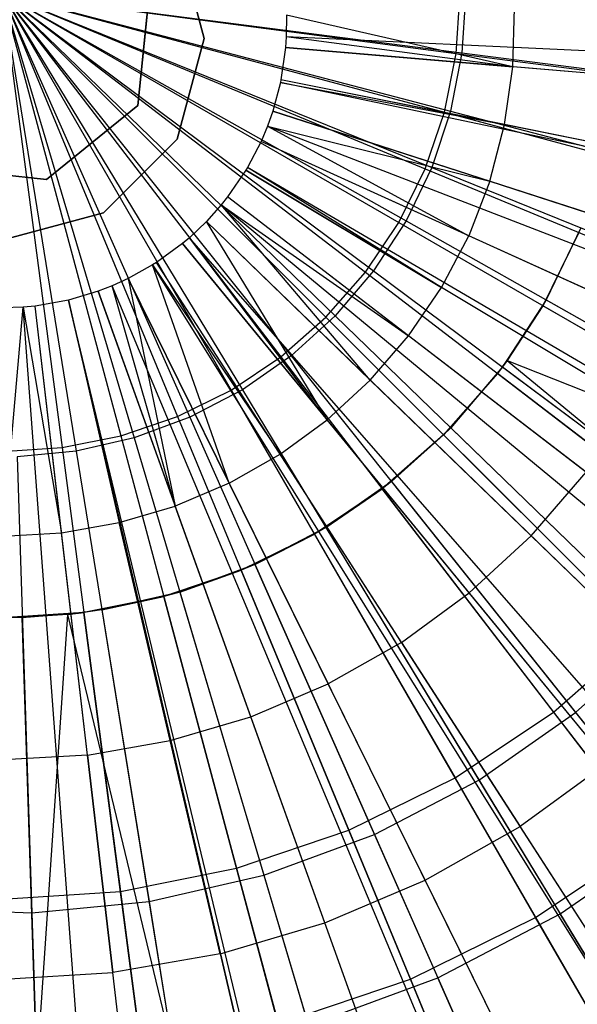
# Model space of a CAD drawing. Extents: x 0.2 to 40.1, y -6.7 to 6.7.
# Tile 307 of 516: x 21.478 to 21.83, y 2.817 to 3.437. Entities that reach past the tile are written whole.
import ezdxf

# ---------------------------------------------------------------- set-up
doc = ezdxf.new("R2010")
doc.units = 0
doc.header["$MEASUREMENT"] = 0
doc.layers.get('0').update_dxf_attribs({"color": 13, "linetype": 'CONTINUOUS'})

# ---------------------------------------------------------------- blocks, each defined once
blk = doc.blocks.new('SNOWBALL_XIV_PM3_STL')
at = {"color": 0}
for p, q in [((21.59457, 3.4252, 50.87138), (21.57759, 3.48858, 50.87138)), ((21.57759, 3.48858, 50.91075), (21.59457, 3.4252, 50.91075)), ((21.57759, 3.48858, 50.91075), (21.59457, 3.4252, 50.91075)), ((21.59457, 3.4252, 50.87138), (21.57759, 3.48858, 50.87138)), ((21.55266, 3.38296, 17.32459), (21.5603, 3.45644, 17.32459)), ((21.5603, 3.45644, 50.8679), (21.55266, 3.38296, 50.8679)), ((21.55266, 3.38296, 17.32459), (21.5603, 3.45644, 17.32459)), ((21.5603, 3.45644, 50.8679), (21.55266, 3.38296, 50.8679)), ((21.46733, 3.45352, 12.78639), (21.55042, 3.1736, 12.80451)), ((21.46733, 3.45352, 12.78639), (21.58553, 3.18652, 12.80451)), ((21.46733, 3.45352, 12.78639), (21.58553, 3.18652, 12.80451)), ((21.46733, 3.45352, 12.78639), (21.6187, 3.20382, 12.80451)), ((21.46733, 3.45352, 12.78639), (21.72176, 3.31024, 12.80451)), ((21.46733, 3.45352, 12.78639), (21.73799, 3.34395, 12.80451)), ((21.46733, 3.45352, 12.78639), (21.74978, 3.37946, 12.80451)), ((21.46733, 3.45352, 12.78639), (21.75693, 3.41618, 12.80451)), ((21.46733, 3.45352, 12.78639), (21.75693, 3.41618, 12.80451)), ((21.46733, 3.45352, 12.78639), (21.64939, 3.22523, 12.80451)), ((21.46733, 3.45352, 12.78639), (21.67709, 3.25039, 12.80451)), ((21.46733, 3.45352, 12.78639), (21.51394, 3.16527, 12.80451)), ((21.46733, 3.45352, 12.78639), (21.55042, 3.1736, 12.80451)), ((21.46733, 3.45352, 12.78639), (21.51394, 3.16527, 12.80451)), ((21.46733, 3.45352, 12.78639), (21.6187, 3.20382, 12.80451)), ((21.46733, 3.45352, 12.78639), (21.64939, 3.22523, 12.80451)), ((21.46733, 3.45352, 12.78639), (21.70134, 3.27888, 12.80451)), ((21.46733, 3.45352, 12.78639), (21.72176, 3.31024, 12.80451)), ((21.46733, 3.45352, 12.78639), (21.67709, 3.25039, 12.80451)), ((21.46733, 3.45352, 12.78639), (21.70134, 3.27888, 12.80451)), ((21.46733, 3.45352, 12.78639), (21.73799, 3.34395, 12.80451)), ((21.46733, 3.45352, 12.78639), (21.74978, 3.37946, 12.80451)), ((21.46733, 3.45352, 12.82576), (21.61156, 3.20372, 12.85764)), ((21.46733, 3.45352, 12.82576), (21.64293, 3.22468, 12.85764)), ((21.46733, 3.45352, 12.82576), (21.57772, 3.18703, 12.85764)), ((21.46733, 3.45352, 12.82576), (21.61156, 3.20372, 12.85764)), ((21.46733, 3.45352, 12.82576), (21.75331, 3.41587, 12.85764)), ((21.46733, 3.45352, 12.82576), (21.74595, 3.37887, 12.85764)), ((21.46733, 3.45352, 12.82576), (21.75331, 3.41587, 12.85764)), ((21.46733, 3.45352, 12.82576), (21.73383, 3.34314, 12.85764)), ((21.46733, 3.45352, 12.82576), (21.74595, 3.37887, 12.85764)), ((21.46733, 3.45352, 12.82576), (21.71714, 3.3093, 12.85764)), ((21.46733, 3.45352, 12.82576), (21.73383, 3.34314, 12.85764)), ((21.46733, 3.45352, 12.82576), (21.69618, 3.27793, 12.85764)), ((21.46733, 3.45352, 12.82576), (21.71714, 3.3093, 12.85764)), ((21.46733, 3.45352, 12.82576), (21.6713, 3.24956, 12.85764)), ((21.46733, 3.45352, 12.82576), (21.69618, 3.27793, 12.85764)), ((21.46733, 3.45352, 12.82576), (21.64293, 3.22468, 12.85764)), ((21.46733, 3.45352, 12.82576), (21.6713, 3.24956, 12.85764)), ((21.46733, 3.45352, 12.82576), (21.54199, 3.1749, 12.85764)), ((21.46733, 3.45352, 12.82576), (21.57772, 3.18703, 12.85764)), ((21.46733, 3.45352, 12.82576), (21.50498, 3.16754, 12.85764)), ((21.46733, 3.45352, 12.82576), (21.54199, 3.1749, 12.85764)), ((21.46733, 3.45352, 12.82576), (21.50498, 3.16754, 12.85764)), ((21.75331, 3.41587, 12.85764), (21.75578, 3.45352, 12.85764)), ((21.75331, 3.41587, 12.85764), (21.75578, 3.45352, 12.85764)), ((21.75933, 3.45352, 12.80451), (21.75693, 3.41618, 12.80451)), ((21.75933, 3.45352, 12.80451), (21.75693, 3.41618, 12.80451)), ((21.78909, 3.40746, 17.55504), (21.79008, 3.44431, 17.55504)), ((21.78909, 3.40746, 17.55504), (21.79008, 3.44431, 17.55504)), ((21.64638, 3.43996, 17.5815), (21.64627, 3.42619, 17.5815)), ((21.64638, 3.43996, 17.5815), (21.64627, 3.42619, 17.5815)), ((21.78909, 3.40746, 17.55504), (21.64638, 3.43996, 17.5815)), ((21.78909, 3.40746, 17.55504), (21.64638, 3.43996, 17.5815)), ((21.57759, 3.36181, 50.87138), (21.59457, 3.4252, 50.87138)), ((21.59457, 3.4252, 50.91075), (21.57759, 3.36181, 50.91075)), ((21.59457, 3.4252, 50.91075), (21.57759, 3.36181, 50.91075)), ((21.57759, 3.36181, 50.87138), (21.59457, 3.4252, 50.87138)), ((21.59457, 3.4252, 50.87138), (21.59457, 3.4252, 50.91075)), ((21.59457, 3.4252, 50.87138), (21.59457, 3.4252, 50.91075)), ((21.64627, 3.42619, 17.5815), (21.64584, 3.41952, 17.5815)), ((21.64627, 3.42619, 17.5815), (21.64584, 3.41952, 17.5815)), ((21.78909, 3.40746, 17.55504), (21.64627, 3.42619, 17.5815)), ((21.78909, 3.40746, 17.55504), (21.64627, 3.42619, 17.5815)), ((22.3522, 3.39325, 17.36496), (21.64627, 3.42619, 17.5815)), ((22.3522, 3.39325, 17.36496), (21.64627, 3.42619, 17.5815)), ((21.64584, 3.41952, 17.5815), (21.64296, 3.39927, 17.5815)), ((21.64584, 3.41952, 17.5815), (21.64296, 3.39927, 17.5815)), ((21.64584, 3.41952, 17.5815), (21.78909, 3.40746, 17.55504)), ((21.64584, 3.41952, 17.5815), (21.78909, 3.40746, 17.55504)), ((22.35004, 3.36024, 17.36496), (21.64584, 3.41952, 17.5815)), ((22.35004, 3.36024, 17.36496), (21.64584, 3.41952, 17.5815)), ((21.74595, 3.37887, 12.85764), (21.75331, 3.41587, 12.85764)), ((21.74595, 3.37887, 12.85764), (21.75331, 3.41587, 12.85764)), ((21.75693, 3.41618, 12.80451), (21.74978, 3.37946, 12.80451)), ((21.75693, 3.41618, 12.80451), (21.74978, 3.37946, 12.80451)), ((21.75331, 3.41587, 12.85764), (22.03312, 3.37904, 12.92524)), ((21.75331, 3.41587, 12.85764), (22.03312, 3.37904, 12.92524)), ((21.75693, 3.41618, 12.80451), (22.04209, 3.37942, 12.85858)), ((21.75693, 3.41618, 12.80451), (22.04209, 3.37942, 12.85858)), ((21.7839, 3.37096, 17.55504), (21.78909, 3.40746, 17.55504)), ((21.7839, 3.37096, 17.55504), (21.78909, 3.40746, 17.55504)), ((21.92965, 3.39562, 17.52083), (21.78909, 3.40746, 17.55504)), ((21.92965, 3.39562, 17.52083), (21.78909, 3.40746, 17.55504)), ((21.64261, 3.3976, 17.5815), (21.63779, 3.37948, 17.5815)), ((21.64261, 3.3976, 17.5815), (21.63779, 3.37948, 17.5815)), ((21.64296, 3.39927, 17.5815), (21.64261, 3.3976, 17.5815)), ((21.64296, 3.39927, 17.5815), (21.64261, 3.3976, 17.5815)), ((21.64261, 3.3976, 17.5815), (21.7839, 3.37096, 17.55504)), ((21.64261, 3.3976, 17.5815), (21.7839, 3.37096, 17.55504)), ((22.33411, 3.25184, 17.36496), (21.64261, 3.3976, 17.5815)), ((22.33411, 3.25184, 17.36496), (21.64261, 3.3976, 17.5815)), ((21.7839, 3.37096, 17.55504), (21.64296, 3.39927, 17.5815)), ((21.7839, 3.37096, 17.55504), (21.64296, 3.39927, 17.5815)), ((22.33581, 3.2601, 17.36496), (21.64296, 3.39927, 17.5815)), ((22.33581, 3.2601, 17.36496), (21.64296, 3.39927, 17.5815)), ((21.4953, 3.33642, 17.32459), (21.55266, 3.38296, 17.32459)), ((21.55266, 3.38296, 50.8679), (21.4953, 3.33642, 50.8679)), ((21.4953, 3.33642, 17.32459), (21.55266, 3.38296, 17.32459)), ((21.55266, 3.38296, 50.8679), (21.4953, 3.33642, 50.8679)), ((21.55266, 3.38296, 50.8679), (21.55266, 3.38296, 17.32459)), ((21.55266, 3.38296, 50.8679), (21.55266, 3.38296, 17.32459)), ((21.63779, 3.37948, 17.5815), (21.63442, 3.36996, 17.5815)), ((21.63779, 3.37948, 17.5815), (21.63442, 3.36996, 17.5815)), ((21.63779, 3.37948, 17.5815), (21.77459, 3.33529, 17.55504)), ((21.63779, 3.37948, 17.5815), (21.77459, 3.33529, 17.55504)), ((22.31027, 3.16224, 17.36496), (21.63779, 3.37948, 17.5815)), ((22.31027, 3.16224, 17.36496), (21.63779, 3.37948, 17.5815)), ((21.73383, 3.34314, 12.85764), (21.74595, 3.37887, 12.85764)), ((21.73383, 3.34314, 12.85764), (21.74595, 3.37887, 12.85764)), ((21.74978, 3.37946, 12.80451), (21.73799, 3.34395, 12.80451)), ((21.74978, 3.37946, 12.80451), (21.73799, 3.34395, 12.80451)), ((21.74595, 3.37887, 12.85764), (22.01856, 3.30582, 12.92524)), ((21.74595, 3.37887, 12.85764), (22.01856, 3.30582, 12.92524)), ((21.74978, 3.37946, 12.80451), (22.0279, 3.30653, 12.85858)), ((21.74978, 3.37946, 12.80451), (22.0279, 3.30653, 12.85858)), ((21.63442, 3.36996, 17.5815), (21.63041, 3.36041, 17.5815)), ((21.63442, 3.36996, 17.5815), (21.63041, 3.36041, 17.5815)), ((21.63442, 3.36996, 17.5815), (21.77459, 3.33529, 17.55504)), ((21.63442, 3.36996, 17.5815), (21.77459, 3.33529, 17.55504)), ((21.63442, 3.36996, 17.5815), (21.76127, 3.30091, 17.55504)), ((21.63442, 3.36996, 17.5815), (21.76127, 3.30091, 17.55504)), ((22.29358, 3.11516, 17.36496), (21.63442, 3.36996, 17.5815)), ((22.29358, 3.11516, 17.36496), (21.63442, 3.36996, 17.5815)), ((21.77459, 3.33529, 17.55504), (21.7839, 3.37096, 17.55504)), ((21.77459, 3.33529, 17.55504), (21.7839, 3.37096, 17.55504)), ((21.9222, 3.34318, 17.52083), (21.7839, 3.37096, 17.55504)), ((21.9222, 3.34318, 17.52083), (21.7839, 3.37096, 17.55504)), ((21.53118, 3.31541, 50.87138), (21.57759, 3.36181, 50.87138)), ((21.57759, 3.36181, 50.91075), (21.53118, 3.31541, 50.91075)), ((21.57759, 3.36181, 50.91075), (21.53118, 3.31541, 50.91075)), ((21.53118, 3.31541, 50.87138), (21.57759, 3.36181, 50.87138)), ((21.57759, 3.36181, 50.91075), (21.57759, 3.36181, 50.87138)), ((21.57759, 3.36181, 50.91075), (21.57759, 3.36181, 50.87138)), ((21.63041, 3.36041, 17.5815), (21.6219, 3.34399, 17.5815)), ((21.63041, 3.36041, 17.5815), (21.6219, 3.34399, 17.5815)), ((21.76127, 3.30091, 17.55504), (21.63041, 3.36041, 17.5815)), ((21.76127, 3.30091, 17.55504), (21.63041, 3.36041, 17.5815)), ((22.27373, 3.06792, 17.36496), (21.63041, 3.36041, 17.5815)), ((22.27373, 3.06792, 17.36496), (21.63041, 3.36041, 17.5815)), ((21.42183, 3.34407, 17.32459), (21.4953, 3.33642, 17.32459)), ((21.4953, 3.33642, 50.8679), (21.42183, 3.34407, 50.8679)), ((21.42183, 3.34407, 17.32459), (21.4953, 3.33642, 17.32459)), ((21.4953, 3.33642, 50.8679), (21.42183, 3.34407, 50.8679)), ((21.62089, 3.3423, 17.5815), (21.60937, 3.3254, 17.5815)), ((21.62089, 3.3423, 17.5815), (21.60937, 3.3254, 17.5815)), ((21.6219, 3.34399, 17.5815), (21.62089, 3.3423, 17.5815)), ((21.6219, 3.34399, 17.5815), (21.62089, 3.3423, 17.5815)), ((21.62089, 3.3423, 17.5815), (21.74412, 3.26827, 17.55504)), ((21.62089, 3.3423, 17.5815), (21.74412, 3.26827, 17.55504)), ((22.22669, 2.97839, 17.36496), (21.62089, 3.3423, 17.5815)), ((22.22669, 2.97839, 17.36496), (21.62089, 3.3423, 17.5815)), ((21.74412, 3.26827, 17.55504), (21.6219, 3.34399, 17.5815)), ((21.74412, 3.26827, 17.55504), (21.6219, 3.34399, 17.5815)), ((22.23165, 2.98676, 17.36496), (21.6219, 3.34399, 17.5815)), ((22.23165, 2.98676, 17.36496), (21.6219, 3.34399, 17.5815)), ((21.71714, 3.3093, 12.85764), (21.73383, 3.34314, 12.85764)), ((21.71714, 3.3093, 12.85764), (21.73383, 3.34314, 12.85764)), ((21.73799, 3.34395, 12.80451), (21.72176, 3.31024, 12.80451)), ((21.73799, 3.34395, 12.80451), (21.72176, 3.31024, 12.80451)), ((21.73383, 3.34314, 12.85764), (21.99457, 3.23514, 12.92524)), ((21.73383, 3.34314, 12.85764), (21.99457, 3.23514, 12.92524)), ((21.73799, 3.34395, 12.80451), (22.0045, 3.23605, 12.85858)), ((21.73799, 3.34395, 12.80451), (22.0045, 3.23605, 12.85858)), ((21.4953, 3.33642, 50.8679), (21.4953, 3.33642, 17.32459)), ((21.4953, 3.33642, 50.8679), (21.4953, 3.33642, 17.32459)), ((21.77459, 3.33529, 17.55504), (21.76127, 3.30091, 17.55504)), ((21.77459, 3.33529, 17.55504), (21.76127, 3.30091, 17.55504)), ((21.77459, 3.33529, 17.55504), (21.90882, 3.29192, 17.52083)), ((21.77459, 3.33529, 17.55504), (21.90882, 3.29192, 17.52083)), ((21.60537, 3.32037, 17.5815), (21.59601, 3.30992, 17.5815)), ((21.60537, 3.32037, 17.5815), (21.59601, 3.30992, 17.5815)), ((21.60937, 3.3254, 17.5815), (21.60537, 3.32037, 17.5815)), ((21.60937, 3.3254, 17.5815), (21.60537, 3.32037, 17.5815)), ((21.69927, 3.2099, 17.55504), (21.60537, 3.32037, 17.5815)), ((21.60537, 3.32037, 17.5815), (21.72337, 3.23781, 17.55504)), ((21.69927, 3.2099, 17.55504), (21.60537, 3.32037, 17.5815)), ((21.60537, 3.32037, 17.5815), (21.72337, 3.23781, 17.55504)), ((22.14992, 2.86995, 17.36496), (21.60537, 3.32037, 17.5815)), ((22.14992, 2.86995, 17.36496), (21.60537, 3.32037, 17.5815)), ((21.72337, 3.23781, 17.55504), (21.60937, 3.3254, 17.5815)), ((21.72337, 3.23781, 17.55504), (21.60937, 3.3254, 17.5815)), ((22.16974, 2.89481, 17.36496), (21.60937, 3.3254, 17.5815)), ((22.16974, 2.89481, 17.36496), (21.60937, 3.3254, 17.5815)), ((21.4678, 3.29843, 50.87138), (21.53118, 3.31541, 50.87138)), ((21.53118, 3.31541, 50.91075), (21.4678, 3.29843, 50.91075)), ((21.53118, 3.31541, 50.91075), (21.4678, 3.29843, 50.91075)), ((21.4678, 3.29843, 50.87138), (21.53118, 3.31541, 50.87138)), ((21.53118, 3.31541, 50.91075), (21.53118, 3.31541, 50.87138)), ((21.53118, 3.31541, 50.91075), (21.53118, 3.31541, 50.87138)), ((21.59601, 3.30992, 17.5815), (21.58527, 3.29971, 17.5815)), ((21.59601, 3.30992, 17.5815), (21.58527, 3.29971, 17.5815)), ((21.59601, 3.30992, 17.5815), (21.69927, 3.2099, 17.55504)), ((21.67215, 3.18493, 17.55504), (21.59601, 3.30992, 17.5815)), ((21.67215, 3.18493, 17.55504), (21.59601, 3.30992, 17.5815)), ((21.59601, 3.30992, 17.5815), (21.69927, 3.2099, 17.55504)), ((22.10363, 2.81826, 17.36496), (21.59601, 3.30992, 17.5815)), ((22.10363, 2.81826, 17.36496), (21.59601, 3.30992, 17.5815)), ((21.69618, 3.27793, 12.85764), (21.71714, 3.3093, 12.85764)), ((21.69618, 3.27793, 12.85764), (21.71714, 3.3093, 12.85764)), ((21.72176, 3.31024, 12.80451), (21.70134, 3.27888, 12.80451)), ((21.72176, 3.31024, 12.80451), (21.70134, 3.27888, 12.80451)), ((21.71714, 3.3093, 12.85764), (21.96155, 3.16819, 12.92524)), ((21.71714, 3.3093, 12.85764), (21.96155, 3.16819, 12.92524)), ((21.72176, 3.31024, 12.80451), (21.97228, 3.16915, 12.85858)), ((21.72176, 3.31024, 12.80451), (21.97228, 3.16915, 12.85858)), ((21.83074, 3.30299, 17.41351), (21.80799, 3.25685, 17.41351)), ((21.83074, 3.30299, 17.41351), (21.80799, 3.25685, 17.41351)), ((21.83194, 3.30591, 17.47782), (21.81007, 3.2605, 17.47782)), ((21.83194, 3.30591, 17.47782), (21.81007, 3.2605, 17.47782)), ((21.81007, 3.2605, 17.47782), (21.83074, 3.30299, 17.41351)), ((21.81007, 3.2605, 17.47782), (21.83074, 3.30299, 17.41351)), ((21.58096, 3.29606, 17.5815), (21.56444, 3.28401, 17.5815)), ((21.58096, 3.29606, 17.5815), (21.56444, 3.28401, 17.5815)), ((21.58527, 3.29971, 17.5815), (21.58096, 3.29606, 17.5815)), ((21.58527, 3.29971, 17.5815), (21.58096, 3.29606, 17.5815)), ((21.58096, 3.29606, 17.5815), (21.67215, 3.18493, 17.55504)), ((21.58096, 3.29606, 17.5815), (21.67215, 3.18493, 17.55504)), ((22.02923, 2.74974, 17.36496), (21.58096, 3.29606, 17.5815)), ((22.02923, 2.74974, 17.36496), (21.58096, 3.29606, 17.5815)), ((21.67215, 3.18493, 17.55504), (21.58527, 3.29971, 17.5815)), ((21.67215, 3.18493, 17.55504), (21.58527, 3.29971, 17.5815)), ((22.05051, 2.76777, 17.36496), (21.58527, 3.29971, 17.5815)), ((22.05051, 2.76777, 17.36496), (21.58527, 3.29971, 17.5815)), ((21.74412, 3.26827, 17.55504), (21.76127, 3.30091, 17.55504)), ((21.74412, 3.26827, 17.55504), (21.76127, 3.30091, 17.55504)), ((21.88969, 3.24253, 17.52083), (21.76127, 3.30091, 17.55504)), ((21.88969, 3.24253, 17.52083), (21.76127, 3.30091, 17.55504)), ((21.56211, 3.28254, 17.5815), (21.54664, 3.27392, 17.5815)), ((21.56211, 3.28254, 17.5815), (21.54664, 3.27392, 17.5815)), ((21.56444, 3.28401, 17.5815), (21.56211, 3.28254, 17.5815)), ((21.56444, 3.28401, 17.5815), (21.56211, 3.28254, 17.5815)), ((21.61029, 3.14503, 17.55504), (21.56211, 3.28254, 17.5815)), ((21.56211, 3.28254, 17.5815), (21.64236, 3.16321, 17.55504)), ((21.61029, 3.14503, 17.55504), (21.56211, 3.28254, 17.5815)), ((21.56211, 3.28254, 17.5815), (21.64236, 3.16321, 17.55504)), ((21.93601, 2.68286, 17.36496), (21.56211, 3.28254, 17.5815)), ((21.93601, 2.68286, 17.36496), (21.56211, 3.28254, 17.5815)), ((21.64236, 3.16321, 17.55504), (21.56444, 3.28401, 17.5815)), ((21.64236, 3.16321, 17.55504), (21.56444, 3.28401, 17.5815)), ((21.94751, 2.69015, 17.36496), (21.56444, 3.28401, 17.5815)), ((21.94751, 2.69015, 17.36496), (21.56444, 3.28401, 17.5815)), ((21.6713, 3.24956, 12.85764), (21.69618, 3.27793, 12.85764)), ((21.6713, 3.24956, 12.85764), (21.69618, 3.27793, 12.85764)), ((21.70134, 3.27888, 12.80451), (21.67709, 3.25039, 12.80451)), ((21.70134, 3.27888, 12.80451), (21.67709, 3.25039, 12.80451)), ((21.69618, 3.27793, 12.85764), (21.92008, 3.10612, 12.92524)), ((21.69618, 3.27793, 12.85764), (21.92008, 3.10612, 12.92524)), ((21.70134, 3.27888, 12.80451), (21.93177, 3.10691, 12.85858)), ((21.70134, 3.27888, 12.80451), (21.93177, 3.10691, 12.85858)), ((21.54664, 3.27392, 17.5815), (21.5365, 3.2693, 17.5815)), ((21.54664, 3.27392, 17.5815), (21.5365, 3.2693, 17.5815)), ((21.54664, 3.27392, 17.5815), (21.61029, 3.14503, 17.55504)), ((21.54664, 3.27392, 17.5815), (21.61029, 3.14503, 17.55504)), ((21.54664, 3.27392, 17.5815), (21.57636, 3.13062, 17.55504)), ((21.54664, 3.27392, 17.5815), (21.57636, 3.13062, 17.55504)), ((21.85952, 2.64027, 17.36496), (21.54664, 3.27392, 17.5815)), ((21.85952, 2.64027, 17.36496), (21.54664, 3.27392, 17.5815)), ((21.52782, 3.26593, 17.5815), (21.5091, 3.26035, 17.5815)), ((21.52782, 3.26593, 17.5815), (21.5091, 3.26035, 17.5815)), ((21.5365, 3.2693, 17.5815), (21.52782, 3.26593, 17.5815)), ((21.5365, 3.2693, 17.5815), (21.52782, 3.26593, 17.5815)), ((21.52782, 3.26593, 17.5815), (21.57636, 3.13062, 17.55504)), ((21.52782, 3.26593, 17.5815), (21.57636, 3.13062, 17.55504)), ((21.76643, 2.60074, 17.36496), (21.52782, 3.26593, 17.5815)), ((21.76643, 2.60074, 17.36496), (21.52782, 3.26593, 17.5815)), ((21.57636, 3.13062, 17.55504), (21.5365, 3.2693, 17.5815)), ((21.57636, 3.13062, 17.55504), (21.5365, 3.2693, 17.5815)), ((21.80936, 2.61741, 17.36496), (21.5365, 3.2693, 17.5815)), ((21.80936, 2.61741, 17.36496), (21.5365, 3.2693, 17.5815)), ((21.72337, 3.23781, 17.55504), (21.74412, 3.26827, 17.55504)), ((21.72337, 3.23781, 17.55504), (21.74412, 3.26827, 17.55504)), ((21.86504, 3.19563, 17.52083), (21.74412, 3.26827, 17.55504)), ((21.86504, 3.19563, 17.52083), (21.74412, 3.26827, 17.55504)), ((21.5091, 3.26035, 17.5815), (21.48805, 3.25661, 17.5815)), ((21.5091, 3.26035, 17.5815), (21.48805, 3.25661, 17.5815)), ((21.5091, 3.26035, 17.5815), (21.541, 3.12017, 17.55504)), ((21.5091, 3.26035, 17.5815), (21.541, 3.12017, 17.55504)), ((21.67385, 2.57313, 17.36496), (21.5091, 3.26035, 17.5815)), ((21.67385, 2.57313, 17.36496), (21.5091, 3.26035, 17.5815)), ((21.66943, 2.57208, 17.36496), (21.5091, 3.26035, 17.5815)), ((21.66943, 2.57208, 17.36496), (21.5091, 3.26035, 17.5815)), ((21.81007, 3.2605, 17.47782), (21.78257, 3.21825, 17.47782)), ((21.81007, 3.2605, 17.47782), (21.78257, 3.21825, 17.47782)), ((21.81007, 3.2605, 17.47782), (21.80799, 3.25685, 17.41351)), ((21.81007, 3.2605, 17.47782), (21.80799, 3.25685, 17.41351)), ((21.81007, 3.2605, 17.47782), (22.05831, 3.12069, 17.41133)), ((21.81007, 3.2605, 17.47782), (22.05831, 3.12069, 17.41133)), ((21.48061, 3.2559, 17.5815), (21.46764, 3.25541, 17.5815)), ((21.48061, 3.2559, 17.5815), (21.46764, 3.25541, 17.5815)), ((21.46788, 3.11165, 17.55504), (21.48061, 3.2559, 17.5815)), ((21.46788, 3.11165, 17.55504), (21.48061, 3.2559, 17.5815)), ((21.48805, 3.25661, 17.5815), (21.48061, 3.2559, 17.5815)), ((21.48805, 3.25661, 17.5815), (21.48061, 3.2559, 17.5815)), ((21.48061, 3.2559, 17.5815), (21.50468, 3.11382, 17.55504)), ((21.48061, 3.2559, 17.5815), (21.50468, 3.11382, 17.55504)), ((21.53299, 2.55116, 17.36496), (21.48061, 3.2559, 17.5815)), ((21.53299, 2.55116, 17.36496), (21.48061, 3.2559, 17.5815)), ((21.50468, 3.11382, 17.55504), (21.48805, 3.25661, 17.5815)), ((21.50468, 3.11382, 17.55504), (21.48805, 3.25661, 17.5815)), ((21.5698, 2.55466, 17.36496), (21.48805, 3.25661, 17.5815)), ((21.5698, 2.55466, 17.36496), (21.48805, 3.25661, 17.5815)), ((21.80799, 3.25685, 17.41351), (21.78556, 3.22232, 17.41351)), ((21.80799, 3.25685, 17.41351), (21.78556, 3.22232, 17.41351)), ((22.04945, 3.11744, 17.33299), (21.80799, 3.25685, 17.41351)), ((22.04945, 3.11744, 17.33299), (21.80799, 3.25685, 17.41351)), ((21.64293, 3.22468, 12.85764), (21.6713, 3.24956, 12.85764)), ((21.64293, 3.22468, 12.85764), (21.6713, 3.24956, 12.85764)), ((21.67709, 3.25039, 12.80451), (21.64939, 3.22523, 12.80451)), ((21.67709, 3.25039, 12.80451), (21.64939, 3.22523, 12.80451)), ((21.6713, 3.24956, 12.85764), (21.87086, 3.05, 12.92524)), ((21.6713, 3.24956, 12.85764), (21.87086, 3.05, 12.92524)), ((21.67709, 3.25039, 12.80451), (21.88363, 3.05037, 12.85858)), ((21.67709, 3.25039, 12.80451), (21.88363, 3.05037, 12.85858)), ((21.69927, 3.2099, 17.55504), (21.72337, 3.23781, 17.55504)), ((21.69927, 3.2099, 17.55504), (21.72337, 3.23781, 17.55504)), ((21.83522, 3.15185, 17.52083), (21.72337, 3.23781, 17.55504)), ((21.83522, 3.15185, 17.52083), (21.72337, 3.23781, 17.55504)), ((21.61156, 3.20372, 12.85764), (21.64293, 3.22468, 12.85764)), ((21.61156, 3.20372, 12.85764), (21.64293, 3.22468, 12.85764)), ((21.64939, 3.22523, 12.80451), (21.6187, 3.20382, 12.80451)), ((21.64939, 3.22523, 12.80451), (21.6187, 3.20382, 12.80451)), ((21.64293, 3.22468, 12.85764), (21.81474, 3.00078, 12.92524)), ((21.64293, 3.22468, 12.85764), (21.81474, 3.00078, 12.92524)), ((21.64939, 3.22523, 12.80451), (21.82865, 3.00044, 12.85858)), ((21.64939, 3.22523, 12.80451), (21.82865, 3.00044, 12.85858)), ((21.78556, 3.22232, 17.41351), (21.7794, 3.21407, 17.41351)), ((21.78556, 3.22232, 17.41351), (21.7794, 3.21407, 17.41351)), ((21.78257, 3.21825, 17.47782), (21.78556, 3.22232, 17.41351)), ((21.78257, 3.21825, 17.47782), (21.78556, 3.22232, 17.41351)), ((21.78556, 3.22232, 17.41351), (22.0006, 3.04434, 17.33299)), ((21.78556, 3.22232, 17.41351), (22.0006, 3.04434, 17.33299)), ((21.78556, 3.22232, 17.41351), (22.04945, 3.11744, 17.33299)), ((21.78556, 3.22232, 17.41351), (22.04945, 3.11744, 17.33299)), ((21.78257, 3.21825, 17.47782), (21.7499, 3.17987, 17.47782)), ((21.78257, 3.21825, 17.47782), (21.7499, 3.17987, 17.47782)), ((21.78257, 3.21825, 17.47782), (21.7794, 3.21407, 17.41351)), ((21.78257, 3.21825, 17.47782), (21.7794, 3.21407, 17.41351)), ((21.78257, 3.21825, 17.47782), (22.0109, 3.04785, 17.41133)), ((21.78257, 3.21825, 17.47782), (22.0109, 3.04785, 17.41133)), ((21.67215, 3.18493, 17.55504), (21.69927, 3.2099, 17.55504)), ((21.67215, 3.18493, 17.55504), (21.69927, 3.2099, 17.55504)), ((21.8006, 3.11176, 17.52083), (21.69927, 3.2099, 17.55504)), ((21.8006, 3.11176, 17.52083), (21.69927, 3.2099, 17.55504)), ((21.7794, 3.21407, 17.41351), (21.74548, 3.17538, 17.41351)), ((21.7794, 3.21407, 17.41351), (21.74548, 3.17538, 17.41351)), ((21.7499, 3.17987, 17.47782), (21.7794, 3.21407, 17.41351)), ((21.7499, 3.17987, 17.47782), (21.7794, 3.21407, 17.41351)), ((22.0006, 3.04434, 17.33299), (21.7794, 3.21407, 17.41351)), ((22.0006, 3.04434, 17.33299), (21.7794, 3.21407, 17.41351)), ((21.57772, 3.18703, 12.85764), (21.61156, 3.20372, 12.85764)), ((21.57772, 3.18703, 12.85764), (21.61156, 3.20372, 12.85764)), ((21.6187, 3.20382, 12.80451), (21.58553, 3.18652, 12.80451)), ((21.6187, 3.20382, 12.80451), (21.58553, 3.18652, 12.80451)), ((21.61156, 3.20372, 12.85764), (21.75267, 2.95931, 12.92524)), ((21.61156, 3.20372, 12.85764), (21.75267, 2.95931, 12.92524)), ((21.6187, 3.20382, 12.80451), (21.76775, 2.95796, 12.85858)), ((21.6187, 3.20382, 12.80451), (21.76775, 2.95796, 12.85858)), ((21.54199, 3.1749, 12.85764), (21.57772, 3.18703, 12.85764)), ((21.54199, 3.1749, 12.85764), (21.57772, 3.18703, 12.85764)), ((21.58553, 3.18652, 12.80451), (21.55042, 3.1736, 12.80451)), ((21.58553, 3.18652, 12.80451), (21.55042, 3.1736, 12.80451)), ((21.57772, 3.18703, 12.85764), (21.68572, 2.92629, 12.92524)), ((21.57772, 3.18703, 12.85764), (21.68572, 2.92629, 12.92524)), ((21.58553, 3.18652, 12.80451), (21.70191, 2.92361, 12.85858)), ((21.58553, 3.18652, 12.80451), (21.70191, 2.92361, 12.85858)), ((21.64236, 3.16321, 17.55504), (21.67215, 3.18493, 17.55504)), ((21.64236, 3.16321, 17.55504), (21.67215, 3.18493, 17.55504)), ((21.76163, 3.07588, 17.52083), (21.67215, 3.18493, 17.55504)), ((21.76163, 3.07588, 17.52083), (21.67215, 3.18493, 17.55504)), ((21.7499, 3.17987, 17.47782), (21.71259, 3.14599, 17.47782)), ((21.7499, 3.17987, 17.47782), (21.71259, 3.14599, 17.47782)), ((21.7499, 3.17987, 17.47782), (21.74548, 3.17538, 17.41351)), ((21.7499, 3.17987, 17.47782), (21.74548, 3.17538, 17.41351)), ((21.7499, 3.17987, 17.47782), (21.95456, 2.98167, 17.41133)), ((21.7499, 3.17987, 17.47782), (21.95456, 2.98167, 17.41133)), ((21.50498, 3.16754, 12.85764), (21.54199, 3.1749, 12.85764)), ((21.50498, 3.16754, 12.85764), (21.54199, 3.1749, 12.85764)), ((21.55042, 3.1736, 12.80451), (21.51394, 3.16527, 12.80451)), ((21.55042, 3.1736, 12.80451), (21.51394, 3.16527, 12.80451)), ((21.54199, 3.1749, 12.85764), (21.61503, 2.9023, 12.92524)), ((21.54199, 3.1749, 12.85764), (21.61503, 2.9023, 12.92524)), ((21.55042, 3.1736, 12.80451), (21.63222, 2.89796, 12.85858)), ((21.55042, 3.1736, 12.80451), (21.63222, 2.89796, 12.85858)), ((21.74548, 3.17538, 17.41351), (21.70679, 3.14146, 17.41351)), ((21.74548, 3.17538, 17.41351), (21.70679, 3.14146, 17.41351)), ((21.71259, 3.14599, 17.47782), (21.74548, 3.17538, 17.41351)), ((21.71259, 3.14599, 17.47782), (21.74548, 3.17538, 17.41351)), ((21.94263, 2.97823, 17.33299), (21.74548, 3.17538, 17.41351)), ((21.94263, 2.97823, 17.33299), (21.74548, 3.17538, 17.41351)), ((21.46733, 3.16507, 12.85764), (21.50498, 3.16754, 12.85764)), ((21.46733, 3.16507, 12.85764), (21.50498, 3.16754, 12.85764)), ((21.51394, 3.16527, 12.80451), (21.47669, 3.16168, 12.80451)), ((21.51394, 3.16527, 12.80451), (21.47669, 3.16168, 12.80451)), ((21.50498, 3.16754, 12.85764), (21.54182, 2.88773, 12.92524)), ((21.50498, 3.16754, 12.85764), (21.54182, 2.88773, 12.92524)), ((21.51394, 3.16527, 12.80451), (21.55982, 2.88144, 12.85858)), ((21.51394, 3.16527, 12.80451), (21.55982, 2.88144, 12.85858)), ((21.47669, 3.16168, 12.80451), (21.48591, 2.87431, 12.85858)), ((21.47669, 3.16168, 12.80451), (21.48591, 2.87431, 12.85858)), ((21.61029, 3.14503, 17.55504), (21.64236, 3.16321, 17.55504)), ((21.61029, 3.14503, 17.55504), (21.64236, 3.16321, 17.55504)), ((21.71883, 3.04467, 17.52083), (21.64236, 3.16321, 17.55504)), ((21.71883, 3.04467, 17.52083), (21.64236, 3.16321, 17.55504)), ((21.71259, 3.14599, 17.47782), (21.67125, 3.11715, 17.47782)), ((21.71259, 3.14599, 17.47782), (21.67125, 3.11715, 17.47782)), ((21.71259, 3.14599, 17.47782), (21.70679, 3.14146, 17.41351)), ((21.71259, 3.14599, 17.47782), (21.70679, 3.14146, 17.41351)), ((21.71259, 3.14599, 17.47782), (21.89022, 2.92324, 17.41133)), ((21.71259, 3.14599, 17.47782), (21.89022, 2.92324, 17.41133)), ((21.8006, 3.11176, 17.52083), (21.83522, 3.15185, 17.52083)), ((21.8006, 3.11176, 17.52083), (21.83522, 3.15185, 17.52083)), ((21.61029, 3.14503, 17.55504), (21.57636, 3.13062, 17.55504)), ((21.61029, 3.14503, 17.55504), (21.57636, 3.13062, 17.55504)), ((21.61029, 3.14503, 17.55504), (21.67275, 3.01854, 17.52083)), ((21.61029, 3.14503, 17.55504), (21.67275, 3.01854, 17.52083)), ((21.70679, 3.14146, 17.41351), (21.66401, 3.11287, 17.41351)), ((21.70679, 3.14146, 17.41351), (21.66401, 3.11287, 17.41351)), ((21.67125, 3.11715, 17.47782), (21.70679, 3.14146, 17.41351)), ((21.67125, 3.11715, 17.47782), (21.70679, 3.14146, 17.41351)), ((21.87652, 2.92026, 17.33299), (21.70679, 3.14146, 17.41351)), ((21.87652, 2.92026, 17.33299), (21.70679, 3.14146, 17.41351)), ((21.541, 3.12017, 17.55504), (21.57636, 3.13062, 17.55504)), ((21.541, 3.12017, 17.55504), (21.57636, 3.13062, 17.55504)), ((21.62398, 2.99784, 17.52083), (21.57636, 3.13062, 17.55504)), ((21.62398, 2.99784, 17.52083), (21.57636, 3.13062, 17.55504)), ((21.50468, 3.11382, 17.55504), (21.541, 3.12017, 17.55504)), ((21.50468, 3.11382, 17.55504), (21.541, 3.12017, 17.55504)), ((21.57318, 2.98283, 17.52083), (21.541, 3.12017, 17.55504)), ((21.57318, 2.98283, 17.52083), (21.541, 3.12017, 17.55504)), ((21.67125, 3.11715, 17.47782), (21.62656, 3.09384, 17.47782)), ((21.67125, 3.11715, 17.47782), (21.62656, 3.09384, 17.47782)), ((21.67125, 3.11715, 17.47782), (21.66401, 3.11287, 17.41351)), ((21.67125, 3.11715, 17.47782), (21.66401, 3.11287, 17.41351)), ((21.67125, 3.11715, 17.47782), (21.81894, 2.87352, 17.41133)), ((21.67125, 3.11715, 17.47782), (21.81894, 2.87352, 17.41133)), ((21.46788, 3.11165, 17.55504), (21.50468, 3.11382, 17.55504)), ((21.46788, 3.11165, 17.55504), (21.50468, 3.11382, 17.55504)), ((21.521, 2.9737, 17.52083), (21.50468, 3.11382, 17.55504)), ((21.521, 2.9737, 17.52083), (21.50468, 3.11382, 17.55504)), ((21.66401, 3.11287, 17.41351), (21.61786, 3.09011, 17.41351)), ((21.66401, 3.11287, 17.41351), (21.61786, 3.09011, 17.41351)), ((21.62656, 3.09384, 17.47782), (21.66401, 3.11287, 17.41351)), ((21.62656, 3.09384, 17.47782), (21.66401, 3.11287, 17.41351)), ((21.80342, 2.87141, 17.33299), (21.66401, 3.11287, 17.41351)), ((21.80342, 2.87141, 17.33299), (21.66401, 3.11287, 17.41351)), ((21.76163, 3.07588, 17.52083), (21.8006, 3.11176, 17.52083)), ((21.76163, 3.07588, 17.52083), (21.8006, 3.11176, 17.52083)), ((21.89977, 3.01571, 17.47899), (21.8006, 3.11176, 17.52083)), ((21.89977, 3.01571, 17.47899), (21.8006, 3.11176, 17.52083)), ((21.61786, 3.09011, 17.41351), (21.56914, 3.07357, 17.41351)), ((21.61786, 3.09011, 17.41351), (21.56914, 3.07357, 17.41351)), ((21.62656, 3.09384, 17.47782), (21.57925, 3.07643, 17.47782)), ((21.62656, 3.09384, 17.47782), (21.57925, 3.07643, 17.47782)), ((21.57925, 3.07643, 17.47782), (21.61786, 3.09011, 17.41351)), ((21.57925, 3.07643, 17.47782), (21.61786, 3.09011, 17.41351)), ((21.62656, 3.09384, 17.47782), (21.61786, 3.09011, 17.41351)), ((21.62656, 3.09384, 17.47782), (21.61786, 3.09011, 17.41351)), ((21.72456, 2.83252, 17.33299), (21.61786, 3.09011, 17.41351)), ((21.72456, 2.83252, 17.33299), (21.61786, 3.09011, 17.41351)), ((21.62656, 3.09384, 17.47782), (21.74188, 2.83332, 17.41133)), ((21.62656, 3.09384, 17.47782), (21.74188, 2.83332, 17.41133)), ((21.56914, 3.07357, 17.41351), (21.51868, 3.06354, 17.41351)), ((21.56914, 3.07357, 17.41351), (21.51868, 3.06354, 17.41351)), ((21.57925, 3.07643, 17.47782), (21.53011, 3.06521, 17.47782)), ((21.57925, 3.07643, 17.47782), (21.53011, 3.06521, 17.47782)), ((21.53011, 3.06521, 17.47782), (21.56914, 3.07357, 17.41351)), ((21.53011, 3.06521, 17.47782), (21.56914, 3.07357, 17.41351)), ((21.57925, 3.07643, 17.47782), (21.56914, 3.07357, 17.41351)), ((21.57925, 3.07643, 17.47782), (21.56914, 3.07357, 17.41351)), ((21.6413, 2.80426, 17.33299), (21.56914, 3.07357, 17.41351)), ((21.6413, 2.80426, 17.33299), (21.56914, 3.07357, 17.41351)), ((21.57925, 3.07643, 17.47782), (21.66032, 2.8033, 17.41133)), ((21.57925, 3.07643, 17.47782), (21.66032, 2.8033, 17.41133)), ((21.71883, 3.04467, 17.52083), (21.76163, 3.07588, 17.52083)), ((21.71883, 3.04467, 17.52083), (21.76163, 3.07588, 17.52083)), ((21.8492, 2.96915, 17.47899), (21.76163, 3.07588, 17.52083)), ((21.8492, 2.96915, 17.47899), (21.76163, 3.07588, 17.52083)), ((21.53011, 3.06521, 17.47782), (21.50845, 3.06232, 17.47782)), ((21.53011, 3.06521, 17.47782), (21.50845, 3.06232, 17.47782)), ((21.53011, 3.06521, 17.47782), (21.51868, 3.06354, 17.41351)), ((21.53011, 3.06521, 17.47782), (21.51868, 3.06354, 17.41351)), ((21.53011, 3.06521, 17.47782), (21.57558, 2.78396, 17.41133)), ((21.53011, 3.06521, 17.47782), (21.57558, 2.78396, 17.41133)), ((21.47994, 3.06037, 17.47782), (21.42956, 3.06199, 17.47782)), ((21.47994, 3.06037, 17.47782), (21.42956, 3.06199, 17.47782)), ((21.51868, 3.06354, 17.41351), (21.46733, 3.06017, 17.41351)), ((21.51868, 3.06354, 17.41351), (21.46733, 3.06017, 17.41351)), ((21.47994, 3.06037, 17.47782), (21.46733, 3.06017, 17.41351)), ((21.47994, 3.06037, 17.47782), (21.46733, 3.06017, 17.41351)), ((21.47994, 3.06037, 17.47782), (21.51868, 3.06354, 17.41351)), ((21.47994, 3.06037, 17.47782), (21.51868, 3.06354, 17.41351)), ((21.50845, 3.06232, 17.47782), (21.47994, 3.06037, 17.47782)), ((21.50845, 3.06232, 17.47782), (21.47994, 3.06037, 17.47782)), ((21.48907, 2.77562, 17.41133), (21.47994, 3.06037, 17.47782)), ((21.48907, 2.77562, 17.41133), (21.47994, 3.06037, 17.47782)), ((21.50845, 3.06232, 17.47782), (21.48907, 2.77562, 17.41133)), ((21.50845, 3.06232, 17.47782), (21.48907, 2.77562, 17.41133)), ((21.50845, 3.06232, 17.47782), (21.51868, 3.06354, 17.41351)), ((21.50845, 3.06232, 17.47782), (21.51868, 3.06354, 17.41351)), ((21.50845, 3.06232, 17.47782), (21.57558, 2.78396, 17.41133)), ((21.50845, 3.06232, 17.47782), (21.57558, 2.78396, 17.41133)), ((21.55507, 2.78711, 17.33299), (21.51868, 3.06354, 17.41351)), ((21.55507, 2.78711, 17.33299), (21.51868, 3.06354, 17.41351)), ((21.81474, 3.00078, 12.92524), (21.87086, 3.05, 12.92524)), ((21.81474, 3.00078, 12.92524), (21.87086, 3.05, 12.92524)), ((21.82865, 3.00044, 12.85858), (21.88363, 3.05037, 12.85858)), ((21.82865, 3.00044, 12.85858), (21.88363, 3.05037, 12.85858)), ((21.71883, 3.04467, 17.52083), (21.67275, 3.01854, 17.52083)), ((21.71883, 3.04467, 17.52083), (21.67275, 3.01854, 17.52083)), ((21.71883, 3.04467, 17.52083), (21.79366, 2.92865, 17.47899)), ((21.71883, 3.04467, 17.52083), (21.79366, 2.92865, 17.47899)), ((21.62398, 2.99784, 17.52083), (21.67275, 3.01854, 17.52083)), ((21.62398, 2.99784, 17.52083), (21.67275, 3.01854, 17.52083)), ((21.73387, 2.89475, 17.47899), (21.67275, 3.01854, 17.52083)), ((21.73387, 2.89475, 17.47899), (21.67275, 3.01854, 17.52083)), ((21.57318, 2.98283, 17.52083), (21.62398, 2.99784, 17.52083)), ((21.57318, 2.98283, 17.52083), (21.62398, 2.99784, 17.52083)), ((21.6706, 2.86788, 17.47899), (21.62398, 2.99784, 17.52083)), ((21.6706, 2.86788, 17.47899), (21.62398, 2.99784, 17.52083)), ((21.75267, 2.95931, 12.92524), (21.81474, 3.00078, 12.92524)), ((21.75267, 2.95931, 12.92524), (21.81474, 3.00078, 12.92524)), ((21.76775, 2.95796, 12.85858), (21.82865, 3.00044, 12.85858)), ((21.76775, 2.95796, 12.85858), (21.82865, 3.00044, 12.85858)), ((21.81474, 3.00078, 12.92524), (21.98007, 2.78531, 13.0275)), ((21.81474, 3.00078, 12.92524), (21.98007, 2.78531, 13.0275)), ((21.82865, 3.00044, 12.85858), (22.00238, 2.7826, 12.94778)), ((21.82865, 3.00044, 12.85858), (22.00238, 2.7826, 12.94778)), ((21.521, 2.9737, 17.52083), (21.57318, 2.98283, 17.52083)), ((21.521, 2.9737, 17.52083), (21.57318, 2.98283, 17.52083)), ((21.60468, 2.84841, 17.47899), (21.57318, 2.98283, 17.52083)), ((21.60468, 2.84841, 17.47899), (21.57318, 2.98283, 17.52083)), ((21.521, 2.9737, 17.52083), (21.46812, 2.97059, 17.52083)), ((21.521, 2.9737, 17.52083), (21.46812, 2.97059, 17.52083)), ((21.521, 2.9737, 17.52083), (21.53697, 2.83657, 17.47899)), ((21.521, 2.9737, 17.52083), (21.53697, 2.83657, 17.47899)), ((21.8492, 2.96915, 17.47899), (21.79366, 2.92865, 17.47899)), ((21.8492, 2.96915, 17.47899), (21.79366, 2.92865, 17.47899)), ((21.68572, 2.92629, 12.92524), (21.75267, 2.95931, 12.92524)), ((21.68572, 2.92629, 12.92524), (21.75267, 2.95931, 12.92524)), ((21.70191, 2.92361, 12.85858), (21.76775, 2.95796, 12.85858)), ((21.70191, 2.92361, 12.85858), (21.76775, 2.95796, 12.85858)), ((21.75267, 2.95931, 12.92524), (21.88846, 2.7241, 13.0275)), ((21.75267, 2.95931, 12.92524), (21.88846, 2.7241, 13.0275)), ((21.76775, 2.95796, 12.85858), (21.91219, 2.71969, 12.94778)), ((21.76775, 2.95796, 12.85858), (21.91219, 2.71969, 12.94778)), ((21.61503, 2.9023, 12.92524), (21.68572, 2.92629, 12.92524)), ((21.61503, 2.9023, 12.92524), (21.68572, 2.92629, 12.92524)), ((21.63222, 2.89796, 12.85858), (21.70191, 2.92361, 12.85858)), ((21.63222, 2.89796, 12.85858), (21.70191, 2.92361, 12.85858)), ((21.68572, 2.92629, 12.92524), (21.78965, 2.67537, 13.0275)), ((21.68572, 2.92629, 12.92524), (21.78965, 2.67537, 13.0275)), ((21.70191, 2.92361, 12.85858), (21.8147, 2.66883, 12.94778)), ((21.70191, 2.92361, 12.85858), (21.8147, 2.66883, 12.94778)), ((21.73387, 2.89475, 17.47899), (21.79366, 2.92865, 17.47899)), ((21.73387, 2.89475, 17.47899), (21.79366, 2.92865, 17.47899)), ((21.867, 2.81496, 17.42952), (21.79366, 2.92865, 17.47899)), ((21.867, 2.81496, 17.42952), (21.79366, 2.92865, 17.47899)), ((21.81894, 2.87352, 17.41133), (21.89022, 2.92324, 17.41133)), ((21.81894, 2.87352, 17.41133), (21.89022, 2.92324, 17.41133)), ((21.80342, 2.87141, 17.33299), (21.87652, 2.92026, 17.33299)), ((21.80342, 2.87141, 17.33299), (21.87652, 2.92026, 17.33299)), ((21.54182, 2.88773, 12.92524), (21.61503, 2.9023, 12.92524)), ((21.54182, 2.88773, 12.92524), (21.61503, 2.9023, 12.92524)), ((21.55982, 2.88144, 12.85858), (21.63222, 2.89796, 12.85858)), ((21.55982, 2.88144, 12.85858), (21.63222, 2.89796, 12.85858)), ((21.61503, 2.9023, 12.92524), (21.68533, 2.63996, 13.0275)), ((21.61503, 2.9023, 12.92524), (21.68533, 2.63996, 13.0275)), ((21.63222, 2.89796, 12.85858), (21.7115, 2.63085, 12.94778)), ((21.63222, 2.89796, 12.85858), (21.7115, 2.63085, 12.94778)), ((21.6706, 2.86788, 17.47899), (21.73387, 2.89475, 17.47899)), ((21.6706, 2.86788, 17.47899), (21.73387, 2.89475, 17.47899)), ((21.79377, 2.77344, 17.42952), (21.73387, 2.89475, 17.47899)), ((21.79377, 2.77344, 17.42952), (21.73387, 2.89475, 17.47899)), ((21.46733, 2.88285, 12.92524), (21.54182, 2.88773, 12.92524)), ((21.46733, 2.88285, 12.92524), (21.54182, 2.88773, 12.92524)), ((21.54182, 2.88773, 12.92524), (21.57727, 2.61847, 13.0275)), ((21.54182, 2.88773, 12.92524), (21.57727, 2.61847, 13.0275)), ((21.48591, 2.87431, 12.85858), (21.55982, 2.88144, 12.85858)), ((21.48591, 2.87431, 12.85858), (21.55982, 2.88144, 12.85858)), ((21.55982, 2.88144, 12.85858), (21.60429, 2.60638, 12.94778)), ((21.55982, 2.88144, 12.85858), (21.60429, 2.60638, 12.94778)), ((21.41169, 2.87669, 12.85858), (21.48591, 2.87431, 12.85858)), ((21.41169, 2.87669, 12.85858), (21.48591, 2.87431, 12.85858)), ((21.48591, 2.87431, 12.85858), (21.49484, 2.59582, 12.94778)), ((21.48591, 2.87431, 12.85858), (21.49484, 2.59582, 12.94778)), ((21.74188, 2.83332, 17.41133), (21.81894, 2.87352, 17.41133)), ((21.74188, 2.83332, 17.41133), (21.81894, 2.87352, 17.41133)), ((21.96123, 2.63878, 17.31014), (21.81894, 2.87352, 17.41133)), ((21.96123, 2.63878, 17.31014), (21.81894, 2.87352, 17.41133)), ((21.60468, 2.84841, 17.47899), (21.6706, 2.86788, 17.47899)), ((21.60468, 2.84841, 17.47899), (21.6706, 2.86788, 17.47899)), ((21.71628, 2.74054, 17.42952), (21.6706, 2.86788, 17.47899)), ((21.71628, 2.74054, 17.42952), (21.6706, 2.86788, 17.47899)), ((21.72456, 2.83252, 17.33299), (21.80342, 2.87141, 17.33299)), ((21.72456, 2.83252, 17.33299), (21.80342, 2.87141, 17.33299)), ((21.93672, 2.64053, 17.21834), (21.80342, 2.87141, 17.33299)), ((21.93672, 2.64053, 17.21834), (21.80342, 2.87141, 17.33299)), ((21.60468, 2.84841, 17.47899), (21.53697, 2.83657, 17.47899)), ((21.60468, 2.84841, 17.47899), (21.53697, 2.83657, 17.47899)), ((21.60468, 2.84841, 17.47899), (21.63555, 2.71668, 17.42952)), ((21.60468, 2.84841, 17.47899), (21.63555, 2.71668, 17.42952)), ((21.46835, 2.83253, 17.47899), (21.53697, 2.83657, 17.47899)), ((21.46835, 2.83253, 17.47899), (21.53697, 2.83657, 17.47899)), ((21.55262, 2.70219, 17.42952), (21.53697, 2.83657, 17.47899)), ((21.55262, 2.70219, 17.42952), (21.53697, 2.83657, 17.47899)), ((21.6413, 2.80426, 17.33299), (21.72456, 2.83252, 17.33299)), ((21.6413, 2.80426, 17.33299), (21.72456, 2.83252, 17.33299)), ((21.66032, 2.8033, 17.41133), (21.74188, 2.83332, 17.41133)), ((21.66032, 2.8033, 17.41133), (21.74188, 2.83332, 17.41133)), ((21.82658, 2.58622, 17.21834), (21.72456, 2.83252, 17.33299)), ((21.82658, 2.58622, 17.21834), (21.72456, 2.83252, 17.33299)), ((21.85299, 2.58231, 17.31014), (21.74188, 2.83332, 17.41133)), ((21.85299, 2.58231, 17.31014), (21.74188, 2.83332, 17.41133))]:
    blk.add_line(p, q, dxfattribs=at)
blk = doc.blocks.new('GRUPUJ_1')
at = {"color": 0}
blk.add_blockref('SNOWBALL_XIV_PM3_STL', (-0.20617, 6.65964, -0.51186), dxfattribs=at)

msp = doc.modelspace()

# ---------------------------------------------------------------- block references
at = {"color": 0}
msp.add_blockref('GRUPUJ_1', (0.20617, -6.65964, 0.51186), dxfattribs=at)

doc.saveas('drawing.dxf')
